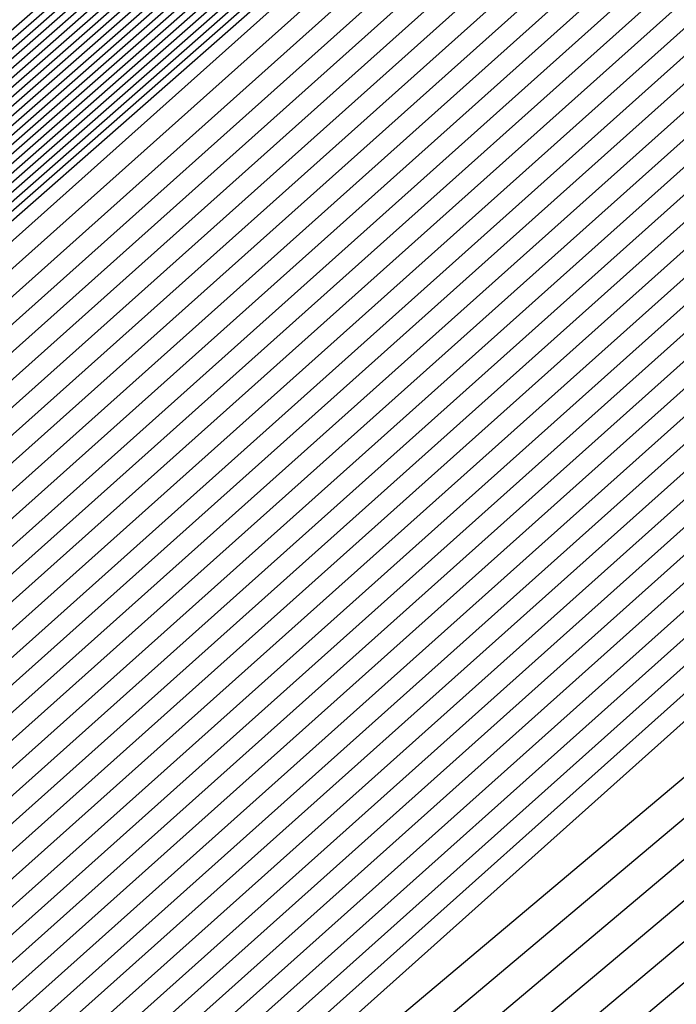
# Model space of a CAD drawing. Extents: x 3249832 to 3255657, y 13789405 to 13793316.
# Tile 1050 of 1056: x 3253213.3054 to 3253213.373, y 13791261.6534 to 13791261.7546. Entities that reach past the tile are written whole.
import ezdxf

# ---------------------------------------------------------------- set-up
doc = ezdxf.new("R2010")
doc.units = 0
doc.header["$LTSCALE"] = 100
doc.header["$MEASUREMENT"] = 0
for name, color, linetype in [('GRATIO_03231_CON', 1, 'CONTINUOUS'), ('GRATIO_0323_ICON', 1, 'CONTINUOUS'), ('TARGETS_EAST', 7, 'CONTINUOUS')]:
    doc.layers.add(name, color=color, linetype=linetype)

# ---------------------------------------------------------------- blocks, each defined once
blk = doc.blocks.new('Gratio_032316_contours')
at = {"layer": 'GRATIO_03231_CON', "color": 5, "linetype": 'Continuous', "flags": 128}
for points in [[(3253267.33685, 13791307.94442), (3253256.06434, 13791298.13691), (3253249.73535, 13791292.68985), (3253247.37447, 13791290.71599), (3253247.01598, 13791290.45741), (3253246.6323, 13791290.12049), (3253243.9486, 13791287.76879), (3253236.62821, 13791281.43018), (3253223.88168, 13791270.45956), (3253211.10843, 13791259.52008), (3253205.25508, 13791254.60195), (3253205.25508, 13791254.60195), (3253210.95645, 13791259.69434), (3253223.60023, 13791270.78223), (3253236.2623, 13791281.84957), (3253243.55619, 13791288.21834), (3253246.2461, 13791290.56262), (3253246.63389, 13791290.89451), (3253246.96969, 13791291.17852), (3253249.29667, 13791293.18879), (3253255.60626, 13791298.65187), (3253266.8963, 13791308.42902)], [(3253267.22172, 13791307.84715), (3253256.01257, 13791298.09479), (3253249.71913, 13791292.67838), (3253247.37151, 13791290.71563), (3253247.01503, 13791290.45848), (3253246.63263, 13791290.1226), (3253243.95758, 13791287.77846), (3253236.66075, 13791281.46024), (3253223.95525, 13791270.52492), (3253211.2231, 13791259.62065), (3253205.38858, 13791254.71835), (3253205.38859, 13791254.71835), (3253211.07161, 13791259.79435), (3253223.6747, 13791270.84655), (3253236.29602, 13791281.87828), (3253243.56644, 13791288.22655), (3253246.24773, 13791290.56324), (3253246.63439, 13791290.89394), (3253246.9685, 13791291.17613), (3253249.28262, 13791293.17485), (3253255.55694, 13791298.607), (3253266.78361, 13791308.32906)], [(3253267.1066, 13791307.74987), (3253255.96081, 13791298.05266), (3253249.70292, 13791292.6669), (3253247.36854, 13791290.71526), (3253247.01409, 13791290.45956), (3253246.63296, 13791290.12471), (3253243.96656, 13791287.78812), (3253236.69329, 13791281.49029), (3253224.02881, 13791270.59029), (3253211.33777, 13791259.72122), (3253205.52209, 13791254.83475), (3253205.52209, 13791254.83475), (3253211.18677, 13791259.89435), (3253223.74917, 13791270.91088), (3253236.32974, 13791281.90699), (3253243.57669, 13791288.23475), (3253246.24937, 13791290.56386), (3253246.63488, 13791290.89337), (3253246.9673, 13791291.17375), (3253249.26858, 13791293.16091), (3253255.50762, 13791298.56213), (3253266.67093, 13791308.22911)], [(3253266.87636, 13791307.55532), (3253255.85727, 13791297.96842), (3253249.67048, 13791292.64395), (3253247.36261, 13791290.71454), (3253247.01219, 13791290.46171), (3253246.63362, 13791290.12893), (3253243.98452, 13791287.80744), (3253236.75838, 13791281.55041), (3253224.17594, 13791270.72101), (3253211.56711, 13791259.92236), (3253205.78911, 13791255.06754), (3253205.78911, 13791255.06754), (3253211.41709, 13791260.09437), (3253223.89811, 13791271.03953), (3253236.39717, 13791281.9644), (3253243.59719, 13791288.25117), (3253246.25263, 13791290.56509), (3253246.63586, 13791290.89224), (3253246.96491, 13791291.16898), (3253249.24048, 13791293.13303), (3253255.40897, 13791298.4724), (3253266.44556, 13791308.0292)], [(3253266.76123, 13791307.45805), (3253255.8055, 13791297.92629), (3253249.65427, 13791292.63247), (3253247.35964, 13791290.71418), (3253247.01125, 13791290.46279), (3253246.63395, 13791290.13104), (3253243.9935, 13791287.8171), (3253236.79092, 13791281.58047), (3253224.2495, 13791270.78638), (3253211.68179, 13791260.02293), (3253205.92262, 13791255.18394), (3253205.92262, 13791255.18394), (3253211.53225, 13791260.19438), (3253223.97258, 13791271.10386), (3253236.43089, 13791281.99311), (3253243.60744, 13791288.25937), (3253246.25427, 13791290.56571), (3253246.63635, 13791290.89167), (3253246.96371, 13791291.1666), (3253249.22643, 13791293.11909), (3253255.35964, 13791298.42753), (3253266.33287, 13791307.92924)], [(3253266.64611, 13791307.36077), (3253255.75373, 13791297.88417), (3253249.63805, 13791292.621), (3253247.35667, 13791290.71382), (3253247.0103, 13791290.46387), (3253246.63428, 13791290.13316), (3253244.00248, 13791287.82676), (3253236.82346, 13791281.61053), (3253224.32306, 13791270.85174), (3253211.79646, 13791260.1235), (3253206.05613, 13791255.30034), (3253206.05613, 13791255.30033), (3253211.64741, 13791260.29439), (3253224.04705, 13791271.16818), (3253236.46461, 13791282.02182), (3253243.6177, 13791288.26758), (3253246.2559, 13791290.56633), (3253246.63684, 13791290.8911), (3253246.96251, 13791291.16422), (3253249.21238, 13791293.10515), (3253255.31032, 13791298.38266), (3253266.22019, 13791307.82929)], [(3253266.53099, 13791307.2635), (3253255.70196, 13791297.84205), (3253249.62183, 13791292.60952), (3253247.35371, 13791290.71345), (3253247.00936, 13791290.46494), (3253246.63461, 13791290.13527), (3253244.01147, 13791287.83642), (3253236.856, 13791281.64058), (3253224.39663, 13791270.9171), (3253211.91113, 13791260.22407), (3253206.18963, 13791255.41673), (3253206.18963, 13791255.41673), (3253211.76257, 13791260.3944), (3253224.12152, 13791271.23251), (3253236.49833, 13791282.05053), (3253243.62795, 13791288.27578), (3253246.25754, 13791290.56695), (3253246.63734, 13791290.89054), (3253246.96131, 13791291.16183), (3253249.19833, 13791293.09121), (3253255.26099, 13791298.33779), (3253266.1075, 13791307.72933)], [(3253266.30074, 13791307.06895), (3253255.59843, 13791297.7578), (3253249.5894, 13791292.58657), (3253247.34778, 13791290.71273), (3253247.00747, 13791290.4671), (3253246.63526, 13791290.13949), (3253244.02943, 13791287.85574), (3253236.92109, 13791281.7007), (3253224.54375, 13791271.04783), (3253212.14047, 13791260.42521), (3253206.45665, 13791255.64953), (3253206.45665, 13791255.64953), (3253211.99289, 13791260.59441), (3253224.27046, 13791271.36115), (3253236.56577, 13791282.10794), (3253243.64845, 13791288.29219), (3253246.2608, 13791290.56818), (3253246.63832, 13791290.8894), (3253246.95892, 13791291.15707), (3253249.17024, 13791293.06333), (3253255.16235, 13791298.24805), (3253265.88213, 13791307.52942)], [(3253266.18562, 13791306.97167), (3253255.54666, 13791297.71567), (3253249.57318, 13791292.57509), (3253247.34481, 13791290.71237), (3253247.00652, 13791290.46817), (3253246.63559, 13791290.1416), (3253244.03841, 13791287.86541), (3253236.95363, 13791281.73076), (3253224.61732, 13791271.1132), (3253212.25514, 13791260.52577), (3253206.59016, 13791255.76592), (3253206.59016, 13791255.76592), (3253212.10805, 13791260.69442), (3253224.34492, 13791271.42548), (3253236.59949, 13791282.13665), (3253243.6587, 13791288.3004), (3253246.26244, 13791290.5688), (3253246.63881, 13791290.88883), (3253246.95772, 13791291.15468), (3253249.15619, 13791293.04939), (3253255.11302, 13791298.20318), (3253265.76944, 13791307.42947)], [(3253266.07049, 13791306.8744), (3253255.49489, 13791297.67355), (3253249.55697, 13791292.56362), (3253247.34184, 13791290.712), (3253247.00558, 13791290.46925), (3253246.63592, 13791290.14371), (3253244.04739, 13791287.87507), (3253236.98617, 13791281.76081), (3253224.69088, 13791271.17856), (3253212.36981, 13791260.62634), (3253206.72366, 13791255.88232), (3253206.72367, 13791255.88232), (3253212.22321, 13791260.79443), (3253224.41939, 13791271.4898), (3253236.63321, 13791282.16536), (3253243.66895, 13791288.30861), (3253246.26407, 13791290.56942), (3253246.6393, 13791290.88827), (3253246.95652, 13791291.1523), (3253249.14214, 13791293.03545), (3253255.0637, 13791298.15831), (3253265.65676, 13791307.32951)], [(3253265.95537, 13791306.77712), (3253255.44312, 13791297.63143), (3253249.54075, 13791292.55214), (3253247.33888, 13791290.71164), (3253247.00463, 13791290.47032), (3253246.63625, 13791290.14582), (3253244.05637, 13791287.88473), (3253237.01871, 13791281.79087), (3253224.76444, 13791271.24392), (3253212.48448, 13791260.72691), (3253206.85717, 13791255.99872), (3253206.85717, 13791255.99872), (3253212.33837, 13791260.89444), (3253224.49386, 13791271.55413), (3253236.66693, 13791282.19407), (3253243.67921, 13791288.31681), (3253246.26571, 13791290.57004), (3253246.6398, 13791290.8877), (3253246.95533, 13791291.14992), (3253249.12809, 13791293.02151), (3253255.01437, 13791298.11344), (3253265.54407, 13791307.22956)], [(3253265.72512, 13791306.58257), (3253255.33958, 13791297.54718), (3253249.50832, 13791292.52919), (3253247.33294, 13791290.71092), (3253247.00274, 13791290.47248), (3253246.63691, 13791290.15005), (3253244.07433, 13791287.90405), (3253237.0838, 13791281.85099), (3253224.91157, 13791271.37465), (3253212.71382, 13791260.92805), (3253207.12419, 13791256.23151), (3253207.12419, 13791256.23151), (3253212.56869, 13791261.09446), (3253224.6428, 13791271.68278), (3253236.73437, 13791282.25148), (3253243.69971, 13791288.33322), (3253246.26897, 13791290.57127), (3253246.64078, 13791290.88656), (3253246.95293, 13791291.14515), (3253249.1, 13791292.99362), (3253254.91572, 13791298.02371), (3253265.3187, 13791307.02965)], [(3253265.61, 13791306.4853), (3253255.28781, 13791297.50506), (3253249.4921, 13791292.51771), (3253247.32998, 13791290.71056), (3253247.0018, 13791290.47355), (3253246.63724, 13791290.15216), (3253244.08331, 13791287.91371), (3253237.11634, 13791281.88104), (3253224.98513, 13791271.44001), (3253212.82849, 13791261.02862), (3253207.2577, 13791256.34791), (3253207.2577, 13791256.34791), (3253212.68385, 13791261.19447), (3253224.71727, 13791271.7471), (3253236.76809, 13791282.28019), (3253243.70996, 13791288.34143), (3253246.27061, 13791290.57189), (3253246.64127, 13791290.88599), (3253246.95174, 13791291.14277), (3253249.08595, 13791292.97968), (3253254.8664, 13791297.97884), (3253265.20602, 13791306.92969)], [(3253265.49488, 13791306.38803), (3253255.23605, 13791297.46293), (3253249.47588, 13791292.50624), (3253247.32701, 13791290.71019), (3253247.00085, 13791290.47463), (3253246.63757, 13791290.15427), (3253244.0923, 13791287.92337), (3253237.14888, 13791281.9111), (3253225.0587, 13791271.50538), (3253212.94316, 13791261.12919), (3253207.39121, 13791256.46431), (3253207.39121, 13791256.46431), (3253212.79901, 13791261.29448), (3253224.79174, 13791271.81143), (3253236.80181, 13791282.3089), (3253243.72021, 13791288.34963), (3253246.27224, 13791290.57251), (3253246.64176, 13791290.88543), (3253246.95054, 13791291.14038), (3253249.0719, 13791292.96574), (3253254.81708, 13791297.93397), (3253265.09333, 13791306.82974)], [(3253265.37976, 13791306.29075), (3253255.18428, 13791297.42081), (3253249.45967, 13791292.49476), (3253247.32404, 13791290.70983), (3253246.9999, 13791290.47571), (3253246.6379, 13791290.15638), (3253244.10128, 13791287.93303), (3253237.18142, 13791281.94116), (3253225.13226, 13791271.57074), (3253213.05783, 13791261.22976), (3253207.52471, 13791256.5807), (3253207.52471, 13791256.5807), (3253212.91417, 13791261.39448), (3253224.86621, 13791271.87575), (3253236.83553, 13791282.33761), (3253243.73047, 13791288.35784), (3253246.27388, 13791290.57313), (3253246.64226, 13791290.88486), (3253246.94934, 13791291.138), (3253249.05785, 13791292.9518), (3253254.76775, 13791297.8891), (3253264.98065, 13791306.72978)], [(3253265.14951, 13791306.0962), (3253255.08074, 13791297.33656), (3253249.42723, 13791292.47181), (3253247.31811, 13791290.70911), (3253246.99801, 13791290.47786), (3253246.63856, 13791290.1606), (3253244.11924, 13791287.95236), (3253237.24651, 13791282.00127), (3253225.27938, 13791271.70147), (3253213.28717, 13791261.4309), (3253207.79173, 13791256.8135), (3253207.79173, 13791256.8135), (3253213.14449, 13791261.5945), (3253225.01515, 13791272.0044), (3253236.90297, 13791282.39502), (3253243.75097, 13791288.37425), (3253246.27714, 13791290.57436), (3253246.64324, 13791290.88372), (3253246.94695, 13791291.13323), (3253249.02975, 13791292.92392), (3253254.6691, 13791297.79936), (3253264.75528, 13791306.52987)], [(3253265.03439, 13791305.99892), (3253255.02897, 13791297.29444), (3253249.41102, 13791292.46033), (3253247.31514, 13791290.70874), (3253246.99707, 13791290.47894), (3253246.63889, 13791290.16271), (3253244.12822, 13791287.96202), (3253237.27905, 13791282.03133), (3253225.35295, 13791271.76683), (3253213.40184, 13791261.53147), (3253207.92524, 13791256.92989), (3253207.92524, 13791256.92989), (3253213.25965, 13791261.69451), (3253225.08961, 13791272.06873), (3253236.93669, 13791282.42373), (3253243.76122, 13791288.38246), (3253246.27878, 13791290.57498), (3253246.64373, 13791290.88316), (3253246.94575, 13791291.13085), (3253249.01571, 13791292.90998), (3253254.61978, 13791297.75449), (3253264.64259, 13791306.42992)], [(3253264.91926, 13791305.90165), (3253254.9772, 13791297.25231), (3253249.3948, 13791292.44886), (3253247.31218, 13791290.70838), (3253246.99612, 13791290.48001), (3253246.63922, 13791290.16482), (3253244.1372, 13791287.97168), (3253237.31159, 13791282.06139), (3253225.42651, 13791271.83219), (3253213.51651, 13791261.63204), (3253208.05874, 13791257.04629), (3253208.05875, 13791257.04629), (3253213.37481, 13791261.79452), (3253225.16408, 13791272.13306), (3253236.97041, 13791282.45244), (3253243.77147, 13791288.39066), (3253246.28041, 13791290.5756), (3253246.64422, 13791290.88259), (3253246.94455, 13791291.12847), (3253249.00166, 13791292.89604), (3253254.57046, 13791297.70962), (3253264.52991, 13791306.32996)], [(3253264.80414, 13791305.80438), (3253254.92543, 13791297.21019), (3253249.37858, 13791292.43738), (3253247.30921, 13791290.70802), (3253246.99518, 13791290.48109), (3253246.63955, 13791290.16693), (3253244.14618, 13791287.98134), (3253237.34413, 13791282.09145), (3253225.50007, 13791271.89756), (3253213.63118, 13791261.73261), (3253208.19225, 13791257.16269), (3253208.19225, 13791257.16269), (3253213.48997, 13791261.89453), (3253225.23855, 13791272.19738), (3253237.00413, 13791282.48115), (3253243.78172, 13791288.39887), (3253246.28205, 13791290.57622), (3253246.64472, 13791290.88202), (3253246.94335, 13791291.12608), (3253248.98761, 13791292.8821), (3253254.52113, 13791297.66475), (3253264.41722, 13791306.23001)], [(3253264.57389, 13791305.60983), (3253254.8219, 13791297.12594), (3253249.34615, 13791292.41443), (3253247.30328, 13791290.7073), (3253246.99329, 13791290.48324), (3253246.64021, 13791290.17116), (3253244.16415, 13791288.00066), (3253237.40922, 13791282.15156), (3253225.6472, 13791272.02829), (3253213.86052, 13791261.93375), (3253208.45927, 13791257.39548), (3253208.45927, 13791257.39548), (3253213.72028, 13791262.09454), (3253225.38749, 13791272.32603), (3253237.07157, 13791282.53856), (3253243.80223, 13791288.41528), (3253246.28532, 13791290.57745), (3253246.6457, 13791290.88089), (3253246.94096, 13791291.12132), (3253248.95951, 13791292.85422), (3253254.42248, 13791297.57502), (3253264.19185, 13791306.0301)], [(3253264.45877, 13791305.51255), (3253254.77013, 13791297.08382), (3253249.32993, 13791292.40295), (3253247.30031, 13791290.70693), (3253246.99234, 13791290.48432), (3253246.64054, 13791290.17327), (3253244.17313, 13791288.01032), (3253237.44176, 13791282.18162), (3253225.72077, 13791272.09365), (3253213.97519, 13791262.03431), (3253208.59278, 13791257.51188), (3253208.59278, 13791257.51188), (3253213.83545, 13791262.19455), (3253225.46196, 13791272.39036), (3253237.10529, 13791282.56727), (3253243.81248, 13791288.42348), (3253246.28695, 13791290.57807), (3253246.64619, 13791290.88032), (3253246.93976, 13791291.11893), (3253248.94547, 13791292.84028), (3253254.37316, 13791297.53015), (3253264.07917, 13791305.93015)], [(3253264.34365, 13791305.41528), (3253254.71836, 13791297.0417), (3253249.31372, 13791292.39148), (3253247.29734, 13791290.70657), (3253246.9914, 13791290.48539), (3253246.64087, 13791290.17538), (3253244.18211, 13791288.01998), (3253237.4743, 13791282.21168), (3253225.79433, 13791272.15901), (3253214.08986, 13791262.13489), (3253208.72629, 13791257.62828), (3253208.72628, 13791257.62828), (3253213.9506, 13791262.29456), (3253225.53643, 13791272.45468), (3253237.13901, 13791282.59598), (3253243.82273, 13791288.43169), (3253246.28858, 13791290.57869), (3253246.64668, 13791290.87975), (3253246.93857, 13791291.11655), (3253248.93142, 13791292.82634), (3253254.32383, 13791297.48528), (3253263.96648, 13791305.83019)], [(3253264.22852, 13791305.318), (3253254.66659, 13791296.99957), (3253249.2975, 13791292.38), (3253247.29438, 13791290.70621), (3253246.99045, 13791290.48647), (3253246.6412, 13791290.17749), (3253244.19109, 13791288.02965), (3253237.50684, 13791282.24174), (3253225.86789, 13791272.22438), (3253214.20454, 13791262.23545), (3253208.85979, 13791257.74467), (3253208.85979, 13791257.74467), (3253214.06576, 13791262.39457), (3253225.6109, 13791272.51901), (3253237.17273, 13791282.62469), (3253243.83298, 13791288.4399), (3253246.29022, 13791290.57931), (3253246.64717, 13791290.87918), (3253246.93737, 13791291.11417), (3253248.91737, 13791292.8124), (3253254.27451, 13791297.44041), (3253263.8538, 13791305.73024)], [(3253263.99828, 13791305.12345), (3253254.56305, 13791296.91532), (3253249.26507, 13791292.35705), (3253247.28844, 13791290.70548), (3253246.98856, 13791290.48862), (3253246.64186, 13791290.18171), (3253244.20905, 13791288.04897), (3253237.57193, 13791282.30185), (3253226.01502, 13791272.3551), (3253214.43388, 13791262.43659), (3253209.12681, 13791257.97747), (3253209.12681, 13791257.97747), (3253214.29608, 13791262.59459), (3253225.75984, 13791272.64766), (3253237.24016, 13791282.6821), (3253243.85349, 13791288.45631), (3253246.29349, 13791290.58054), (3253246.64816, 13791290.87805), (3253246.93497, 13791291.1094), (3253248.88927, 13791292.78452), (3253254.17586, 13791297.35067), (3253263.62842, 13791305.53033)], [(3253263.88315, 13791305.02618), (3253254.51129, 13791296.8732), (3253249.24885, 13791292.34558), (3253247.28548, 13791290.70512), (3253246.98761, 13791290.4897), (3253246.64219, 13791290.18382), (3253244.21803, 13791288.05863), (3253237.60447, 13791282.33191), (3253226.08858, 13791272.42047), (3253214.54855, 13791262.53716), (3253209.26032, 13791258.09386), (3253209.26032, 13791258.09386), (3253214.41124, 13791262.69459), (3253225.8343, 13791272.71198), (3253237.27388, 13791282.71081), (3253243.86374, 13791288.46451), (3253246.29512, 13791290.58116), (3253246.64865, 13791290.87748), (3253246.93378, 13791291.10702), (3253248.87522, 13791292.77058), (3253254.12654, 13791297.3058), (3253263.51574, 13791305.43037)], [(3253263.76803, 13791304.9289), (3253254.45952, 13791296.83108), (3253249.23263, 13791292.3341), (3253247.28251, 13791290.70476), (3253246.98667, 13791290.49078), (3253246.64252, 13791290.18593), (3253244.22702, 13791288.06829), (3253237.63701, 13791282.36197), (3253226.16214, 13791272.48583), (3253214.66322, 13791262.63773), (3253209.39382, 13791258.21026), (3253209.39382, 13791258.21026), (3253214.5264, 13791262.7946), (3253225.90877, 13791272.77631), (3253237.3076, 13791282.73952), (3253243.87399, 13791288.47272), (3253246.29675, 13791290.58178), (3253246.64914, 13791290.87691), (3253246.93258, 13791291.10463), (3253248.86118, 13791292.75664), (3253254.07721, 13791297.26093), (3253263.40305, 13791305.33042)], [(3253263.65291, 13791304.83163), (3253254.40775, 13791296.78895), (3253249.21642, 13791292.32262), (3253247.27954, 13791290.7044), (3253246.98572, 13791290.49185), (3253246.64285, 13791290.18805), (3253244.236, 13791288.07795), (3253237.66955, 13791282.39203), (3253226.23571, 13791272.55119), (3253214.77789, 13791262.7383), (3253209.52733, 13791258.32666), (3253209.52733, 13791258.32666), (3253214.64156, 13791262.89461), (3253225.98324, 13791272.84063), (3253237.34132, 13791282.76823), (3253243.88424, 13791288.48092), (3253246.29839, 13791290.5824), (3253246.64963, 13791290.87634), (3253246.93138, 13791291.10225), (3253248.84713, 13791292.7427), (3253254.02789, 13791297.21606), (3253263.29037, 13791305.23046)], [(3253226.38283, 13791272.68192), (3253215.00723, 13791262.93944), (3253209.79435, 13791258.55945), (3253209.79435, 13791258.55945), (3253214.87188, 13791263.09463), (3253226.13218, 13791272.96928)], [(3253226.4564, 13791272.74729), (3253215.1219, 13791263.04001), (3253209.92785, 13791258.67585), (3253209.92786, 13791258.67585), (3253214.98704, 13791263.19464), (3253226.20665, 13791273.03361)], [(3253226.52996, 13791272.81265), (3253215.23657, 13791263.14058), (3253210.06136, 13791258.79225), (3253210.06136, 13791258.79225), (3253215.1022, 13791263.29465), (3253226.28112, 13791273.09794)], [(3253226.60352, 13791272.87801), (3253215.35124, 13791263.24115), (3253210.19487, 13791258.90864), (3253210.19487, 13791258.90864), (3253215.21736, 13791263.39465), (3253226.35559, 13791273.16226)], [(3253226.75065, 13791273.00874), (3253215.58058, 13791263.44229), (3253210.46189, 13791259.14144), (3253210.46189, 13791259.14144), (3253215.44768, 13791263.59467), (3253226.50453, 13791273.29091)], [(3253226.82421, 13791273.0741), (3253215.69525, 13791263.54285), (3253210.5954, 13791259.25783), (3253210.5954, 13791259.25783), (3253215.56284, 13791263.69468), (3253226.57899, 13791273.35524)], [(3253226.89778, 13791273.13947), (3253215.80992, 13791263.64343), (3253210.7289, 13791259.37423), (3253210.7289, 13791259.37423), (3253215.678, 13791263.79469), (3253226.65346, 13791273.41956)], [(3253226.97134, 13791273.20483), (3253215.92459, 13791263.74399), (3253210.86241, 13791259.49063), (3253210.86241, 13791259.49063), (3253215.79316, 13791263.8947)], [(3253216.15393, 13791263.94513), (3253211.12943, 13791259.72342), (3253211.12943, 13791259.72342), (3253216.02348, 13791264.09471)], [(3253216.2686, 13791264.0457), (3253211.26293, 13791259.83982), (3253211.26294, 13791259.83982), (3253216.13864, 13791264.19472)], [(3253216.38328, 13791264.14627), (3253211.39644, 13791259.95622), (3253211.39644, 13791259.95622), (3253216.2538, 13791264.29473)], [(3253216.49795, 13791264.24684), (3253211.52995, 13791260.07261), (3253211.52995, 13791260.07261), (3253216.36896, 13791264.39474)], [(3253216.72729, 13791264.44798), (3253211.79697, 13791260.30541), (3253211.79697, 13791260.30541), (3253216.59928, 13791264.59476)], [(3253216.84196, 13791264.54855), (3253211.93048, 13791260.4218), (3253211.93047, 13791260.4218), (3253216.71444, 13791264.69477)], [(3253216.95663, 13791264.64912), (3253212.06398, 13791260.5382), (3253212.06398, 13791260.5382), (3253216.82959, 13791264.79477)], [(3253217.0713, 13791264.74969), (3253212.19749, 13791260.6546), (3253212.19749, 13791260.6546), (3253216.94475, 13791264.89478)], [(3253217.30064, 13791264.95083), (3253212.46451, 13791260.88739), (3253212.46451, 13791260.88739), (3253217.17507, 13791265.0948)], [(3253217.41531, 13791265.0514), (3253212.59801, 13791261.00379), (3253212.59801, 13791261.00379), (3253217.29023, 13791265.19481)], [(3253217.52998, 13791265.15197), (3253212.73152, 13791261.12019), (3253212.73152, 13791261.12019), (3253217.40539, 13791265.29482)], [(3253217.64465, 13791265.25253), (3253212.86503, 13791261.23658), (3253212.86503, 13791261.23658), (3253217.52055, 13791265.39483)], [(3253217.87399, 13791265.45367), (3253213.13205, 13791261.46938), (3253213.13205, 13791261.46938), (3253217.75087, 13791265.59484)], [(3253217.98866, 13791265.55424), (3253213.26556, 13791261.58578), (3253213.26555, 13791261.58577), (3253217.86603, 13791265.69485)]]:
    blk.add_lwpolyline(points, dxfattribs=at)
at = {"layer": 'GRATIO_0323_ICON', "color": 7, "linetype": 'Continuous', "flags": 128}
for points in [[(3253266.99148, 13791307.6526), (3253255.90904, 13791298.01054), (3253249.6867, 13791292.65542), (3253247.36557, 13791290.7149), (3253247.01314, 13791290.46064), (3253246.63329, 13791290.12682), (3253243.97554, 13791287.79778), (3253236.72583, 13791281.52035), (3253224.10237, 13791270.65565), (3253211.45244, 13791259.82179), (3253205.6556, 13791254.95114), (3253205.6556, 13791254.95114), (3253211.30193, 13791259.99436), (3253223.82364, 13791270.9752), (3253236.36345, 13791281.93569), (3253243.58694, 13791288.24296), (3253246.251, 13791290.56448), (3253246.63537, 13791290.89281), (3253246.9661, 13791291.17137), (3253249.25453, 13791293.14697), (3253255.45829, 13791298.51727), (3253266.55824, 13791308.12915)], [(3253266.41586, 13791307.16622), (3253255.65019, 13791297.79992), (3253249.60562, 13791292.59805), (3253247.35074, 13791290.71309), (3253247.00841, 13791290.46602), (3253246.63494, 13791290.13738), (3253244.02045, 13791287.84608), (3253236.88854, 13791281.67064), (3253224.47019, 13791270.98247), (3253212.0258, 13791260.32464), (3253206.32314, 13791255.53313), (3253206.32314, 13791255.53313), (3253211.87773, 13791260.49441), (3253224.19599, 13791271.29683), (3253236.53205, 13791282.07923), (3253243.6382, 13791288.28399), (3253246.25917, 13791290.56757), (3253246.63783, 13791290.88997), (3253246.96012, 13791291.15945), (3253249.18429, 13791293.07727), (3253255.21167, 13791298.29292), (3253265.99481, 13791307.62938)], [(3253265.84025, 13791306.67985), (3253255.39135, 13791297.5893), (3253249.52453, 13791292.54067), (3253247.33591, 13791290.71128), (3253247.00369, 13791290.4714), (3253246.63658, 13791290.14793), (3253244.06535, 13791287.89439), (3253237.05125, 13791281.82093), (3253224.83801, 13791271.30929), (3253212.59915, 13791260.82748), (3253206.99068, 13791256.11511), (3253206.99068, 13791256.11512), (3253212.45353, 13791260.99445), (3253224.56833, 13791271.61845), (3253236.70065, 13791282.22277), (3253243.68946, 13791288.32502), (3253246.26734, 13791290.57065), (3253246.64029, 13791290.88713), (3253246.95413, 13791291.14753), (3253249.11404, 13791293.00756), (3253254.96505, 13791298.06857), (3253265.43139, 13791307.1296)], [(3253265.26463, 13791306.19348), (3253255.13251, 13791297.37869), (3253249.44345, 13791292.48329), (3253247.32108, 13791290.70947), (3253246.99896, 13791290.47678), (3253246.63823, 13791290.15849), (3253244.11026, 13791287.9427), (3253237.21396, 13791281.97122), (3253225.20582, 13791271.6361), (3253213.1725, 13791261.33033), (3253207.65822, 13791256.6971), (3253207.65822, 13791256.6971), (3253213.02933, 13791261.49449), (3253224.94068, 13791271.94008), (3253236.86925, 13791282.36631), (3253243.74072, 13791288.36604), (3253246.27551, 13791290.57374), (3253246.64275, 13791290.88429), (3253246.94814, 13791291.13562), (3253249.0438, 13791292.93786), (3253254.71843, 13791297.84423), (3253264.86796, 13791306.62983)], [(3253264.68902, 13791305.7071), (3253254.87367, 13791297.16807), (3253249.36237, 13791292.42591), (3253247.30624, 13791290.70766), (3253246.99423, 13791290.48216), (3253246.63988, 13791290.16905), (3253244.15517, 13791287.991), (3253237.37667, 13791282.12151), (3253225.57364, 13791271.96292), (3253213.74585, 13791261.83318), (3253208.32576, 13791257.27908), (3253208.32576, 13791257.27908), (3253213.60512, 13791261.99453), (3253225.31302, 13791272.26171), (3253237.03785, 13791282.50985), (3253243.79198, 13791288.40707), (3253246.28368, 13791290.57683), (3253246.64521, 13791290.88145), (3253246.94216, 13791291.1237), (3253248.97356, 13791292.86816), (3253254.47181, 13791297.61988), (3253264.30454, 13791306.13006)], [(3253264.1134, 13791305.22073), (3253254.61482, 13791296.95745), (3253249.28128, 13791292.36853), (3253247.29141, 13791290.70585), (3253246.98951, 13791290.48755), (3253246.64153, 13791290.1796), (3253244.20007, 13791288.03931), (3253237.53939, 13791282.27179), (3253225.94146, 13791272.28974), (3253214.31921, 13791262.33602), (3253208.9933, 13791257.86107), (3253208.9933, 13791257.86107), (3253214.18092, 13791262.49458), (3253225.68537, 13791272.58333), (3253237.20645, 13791282.65339), (3253243.84324, 13791288.4481), (3253246.29185, 13791290.57992), (3253246.64767, 13791290.87861), (3253246.93617, 13791291.11178), (3253248.90332, 13791292.79846), (3253254.22519, 13791297.39554), (3253263.74111, 13791305.63028)], [(3253226.30927, 13791272.61656), (3253214.89256, 13791262.83887), (3253209.66084, 13791258.44306), (3253209.66084, 13791258.44305), (3253214.75672, 13791262.99462), (3253226.05771, 13791272.90496)], [(3253226.67709, 13791272.94338), (3253215.46591, 13791263.34172), (3253210.32838, 13791259.02504), (3253210.32838, 13791259.02504), (3253215.33252, 13791263.49466), (3253226.43006, 13791273.22659)], [(3253216.03926, 13791263.84456), (3253210.99592, 13791259.60703), (3253210.99592, 13791259.60703), (3253215.90832, 13791263.99471)], [(3253216.61262, 13791264.34741), (3253211.66346, 13791260.18901), (3253211.66346, 13791260.18901), (3253216.48412, 13791264.49475)], [(3253217.18597, 13791264.85026), (3253212.331, 13791260.77099), (3253212.331, 13791260.77099), (3253217.05991, 13791264.99479)], [(3253217.75932, 13791265.3531), (3253212.99854, 13791261.35298), (3253212.99854, 13791261.35298), (3253217.63571, 13791265.49483)]]:
    blk.add_lwpolyline(points, dxfattribs=at)

msp = doc.modelspace()

# ---------------------------------------------------------------- block references
at = {"layer": 'TARGETS_EAST'}
msp.add_blockref('Gratio_032316_contours', (0, 0), dxfattribs=at)

doc.saveas('drawing.dxf')
